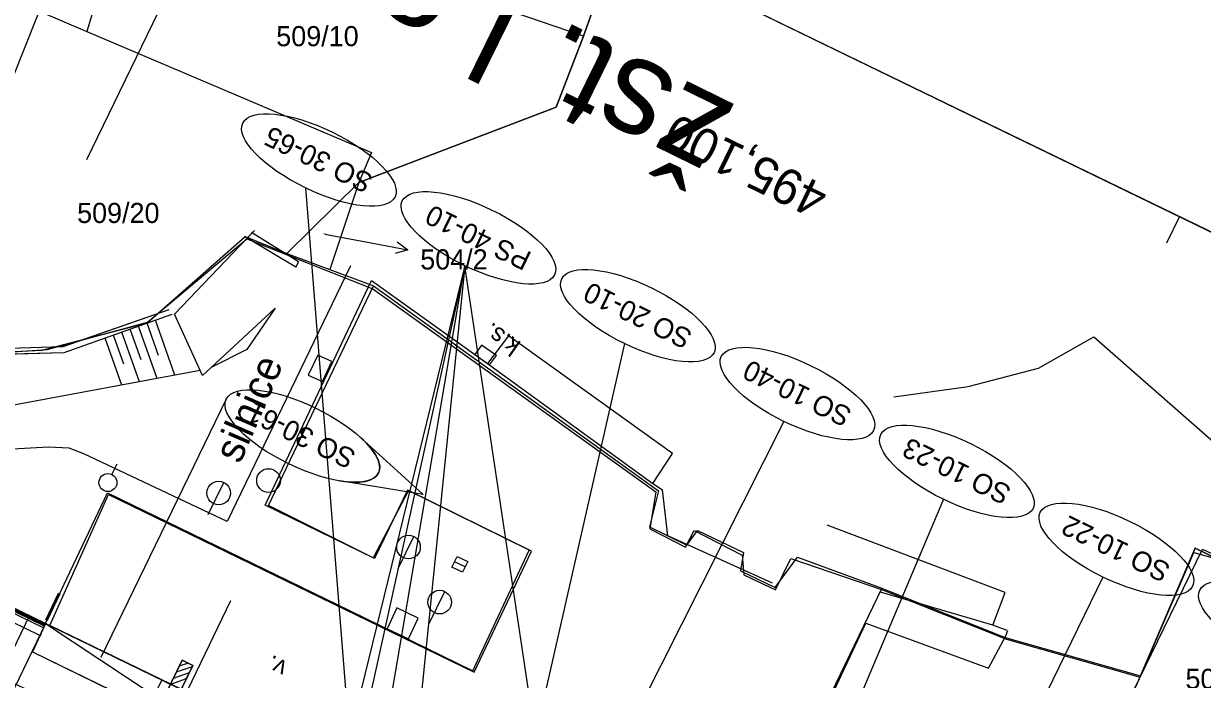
# Model space of a CAD drawing. Extents: x -762314 to -761449, y -993181 to -992589.
# Drawn here: x -761829.7 to -761730.2, y -992857.4 to -992802.1 of the extents above; entities that cross this region are included whole.
import ezdxf

# ---------------------------------------------------------------- set-up
doc = ezdxf.new("R2010")
doc.units = 0
for name, color, linetype in [('Bubliny', 7, 'Continuous'), ('Formáty', 7, 'Continuous'), ('Hranice parcel', 7, 'Continuous'), ('Hranice stavby', 7, 'Continuous'), ('Obvody jako plochy', 7, 'Continuous'), ('Parcelní čísla', 7, 'Continuous'), ('Prvky pro prodl_ par_ č_', 7, 'Continuous'), ('SO 2240 orient syst - PROSVĚTLENÝ', 7, 'Continuous'), ('SO 2240 orient syst - sektory', 7, 'Continuous'), ('SO1010_osy_směrová a výšková úprava', 7, 'Continuous'), ('SO1010_příčné řezy', 7, 'Continuous'), ('SO1010_staničení a hektometry', 7, 'Continuous'), ('SO2020-2023_Objekt', 7, 'Continuous'), ('SO_10_20_demolice', 7, 'Continuous'), ('SO_10_20_kresba', 7, 'Continuous'), ('SO_10_20_vyplnění', 7, 'Continuous'), ('Telematika', 7, 'Continuous'), ('Vrstva 10', 7, 'Continuous'), ('Vrstva 13', 7, 'Continuous'), ('Vrstva 14', 7, 'Continuous'), ('Vrstva 23', 7, 'Continuous'), ('Vrstva 28', 7, 'Continuous'), ('Vrstva 36', 7, 'Continuous'), ('Vrstva 43', 7, 'Continuous'), ('Vrstva 48', 7, 'Continuous'), ('Vrstva 49', 7, 'Continuous'), ('Vrstva 51', 7, 'Continuous'), ('Vrstva 53', 7, 'Continuous')]:
    doc.layers.add(name, color=color, linetype=linetype)

msp = doc.modelspace()

# ---------------------------------------------------------------- linework, layer by layer
at = {"layer": 'Bubliny'}
for p, q in [((-761805.905, -992815.923), (-761798.347, -992910.771)), ((-761792.449, -992822.492), (-761824.29, -992952.461)), ((-761792.449, -992822.492), (-761814.211, -992921.313)), ((-761806.255, -992903.548), (-761792.449, -992822.492)), ((-761792.449, -992822.492), (-761799.274, -992889.627)), ((-761784.3, -992876.841), (-761792.449, -992822.492)), ((-761778.992, -992829.062), (-761788.747, -992872.055)), ((-761812.583, -992833.747), (-761823.167, -992855.553)), ((-761765.536, -992835.631), (-761798.24, -992900.488)), ((-761801.222, -992837.006), (-761795.976, -992841.807)), ((-761795.976, -992841.807), (-761802.994, -992840.656)), ((-761752.079, -992842.201), (-761790.443, -992932.94)), ((-761738.623, -992848.77), (-761773.182, -992919.567))]:
    msp.add_line(p, q, dxfattribs=at)
for centre in [(-761804.764, -992813.571), (-761791.307, -992820.14), (-761777.851, -992826.71), (-761764.394, -992833.279), (-761806.159, -992836.864), (-761750.938, -992839.849), (-761737.481, -992846.418), (-761724.025, -992852.988)]:
    msp.add_ellipse(centre, major_axis=(6.423, -3.118), ratio=0.366182, dxfattribs=at)
msp.add_ellipse((-761806.16, -992836.864), major_axis=(6.423, -3.118), ratio=0.366182, start_param=5.394911, end_param=7.171484, dxfattribs=at)
at = {"layer": 'Formáty'}
msp.add_line((-761732.168, -992818.347), (-761733.26, -992820.596), dxfattribs=at)
msp.add_lwpolyline([(-761558.019, -993180.938), (-762313.703, -992814.139), (-762204.471, -992589.097), (-761448.787, -992955.896)], close=True, dxfattribs=at)
msp.add_lwpolyline([(-761558.019, -993180.938), (-762313.703, -992814.139), (-762204.471, -992589.097), (-761448.787, -992955.896)], close=True, dxfattribs=at)
at = {"layer": 'Hranice parcel'}
for p, q in [((-761782.455, -992803.106), (-761820.645, -992790.026)), ((-761782.455, -992803.106), (-761780.325, -992797.126)), ((-761828.355, -992801.016), (-761824.335, -992802.726)), ((-761824.335, -992802.726), (-761800.335, -992812.946)), ((-761784.755, -992809.116), (-761782.455, -992803.106)), ((-761801.395, -992815.456), (-761784.755, -992809.116)), ((-761800.335, -992812.946), (-761801.395, -992815.456)), ((-761807.485, -992821.466), (-761801.395, -992815.456)), ((-761801.395, -992815.456), (-761803.845, -992822.816)), ((-761819.255, -992827.306), (-761810.985, -992820.016)), ((-761810.985, -992820.016), (-761807.485, -992821.466)), ((-761807.485, -992821.466), (-761803.845, -992822.816)), ((-761803.845, -992822.816), (-761800.165, -992824.186)), ((-761809.025, -992842.736), (-761800.165, -992824.186)), ((-761800.165, -992824.186), (-761776.105, -992841.486)), ((-761827.455, -992852.846), (-761822.525, -992841.786)), ((-761822.525, -992841.786), (-761791.665, -992856.786)), ((-761797.205, -992841.466), (-761800.195, -992847.136)), ((-761786.825, -992846.566), (-761797.205, -992841.466)), ((-761776.105, -992841.486), (-761776.885, -992844.526)), ((-761800.195, -992847.136), (-761809.025, -992842.736)), ((-761776.885, -992844.526), (-761773.725, -992846.066)), ((-761773.725, -992846.066), (-761772.815, -992844.846)), ((-761772.815, -992844.846), (-761768.935, -992846.706)), ((-761791.665, -992856.786), (-761786.825, -992846.566)), ((-761768.935, -992846.706), (-761769.205, -992848.226)), ((-761766.265, -992849.636), (-761764.395, -992847.086)), ((-761764.395, -992847.086), (-761757.285, -992849.706)), ((-761730.835, -992846.316), (-761735.455, -992857.096)), ((-761728.985, -992847.216), (-761730.835, -992846.316)), ((-761769.205, -992848.226), (-761766.265, -992849.636)), ((-761757.285, -992849.706), (-761763.135, -992861.836)), ((-761757.285, -992849.706), (-761746.875, -992853.876)), ((-761741.435, -992894.586), (-761827.455, -992852.846)), ((-761746.875, -992853.876), (-761735.455, -992857.096)), ((-761735.455, -992857.096), (-761738.085, -992863.016))]:
    msp.add_line(p, q, dxfattribs=at)
for points in [[(-761820.645, -992790.026), (-761823.905, -992801.236), (-761824.335, -992802.726)], [(-761828.355, -992801.016), (-761829.845, -992804.756), (-761835.105, -992817.986), (-761837.145, -992823.106), (-761839.485, -992828.986)], [(-761828.125, -992829.606), (-761824.355, -992828.626), (-761819.255, -992827.306)], [(-761835.485, -992829.936), (-761830.465, -992829.716), (-761828.125, -992829.606)]]:
    msp.add_lwpolyline(points, dxfattribs=at)
at = {"layer": 'Hranice stavby'}
msp.add_line((-761731.441, -992899.482), (-761829.178, -992852.042), dxfattribs=at)
msp.add_lwpolyline([(-761832.668, -992859.232), (-761829.178, -992852.042)], dxfattribs=at)
at = {"layer": 'Obvody jako plochy'}
for p, q in [((-761704.147, -992831.948), (-761779.671, -992795.289)), ((-761809.025, -992842.736), (-761800.165, -992824.186)), ((-761800.165, -992824.186), (-761776.105, -992841.486)), ((-761827.455, -992852.846), (-761822.525, -992841.786)), ((-761822.525, -992841.786), (-761791.665, -992856.786)), ((-761797.205, -992841.466), (-761800.195, -992847.136)), ((-761786.825, -992846.566), (-761797.205, -992841.466)), ((-761776.105, -992841.486), (-761776.885, -992844.526)), ((-761800.195, -992847.136), (-761809.025, -992842.736)), ((-761776.885, -992844.526), (-761773.725, -992846.066)), ((-761773.725, -992846.066), (-761772.815, -992844.846)), ((-761772.815, -992844.846), (-761768.935, -992846.706)), ((-761791.665, -992856.786), (-761786.825, -992846.566)), ((-761768.935, -992846.706), (-761769.205, -992848.226)), ((-761766.265, -992849.636), (-761764.395, -992847.086)), ((-761764.395, -992847.086), (-761757.285, -992849.706)), ((-761730.835, -992846.316), (-761735.455, -992857.096)), ((-761728.985, -992847.216), (-761730.835, -992846.316)), ((-761769.205, -992848.226), (-761766.265, -992849.636)), ((-761757.285, -992849.706), (-761763.135, -992861.836)), ((-761741.435, -992894.586), (-761827.455, -992852.846)), ((-761735.455, -992857.096), (-761738.085, -992863.016))]:
    msp.add_line(p, q, dxfattribs=at)
msp.add_lwpolyline([(-761780.325, -992797.126), (-761782.455, -992803.106), (-761784.755, -992809.116), (-761801.395, -992815.456), (-761803.845, -992822.816), (-761800.165, -992824.186), (-761776.105, -992841.486), (-761776.885, -992844.526), (-761773.725, -992846.066), (-761772.815, -992844.846), (-761768.935, -992846.706), (-761769.205, -992848.226), (-761766.265, -992849.636), (-761764.395, -992847.086), (-761757.285, -992849.706), (-761746.875, -992853.876), (-761735.455, -992857.096), (-761730.835, -992846.316), (-761728.985, -992847.216)], dxfattribs=at)
for points in [[(-761800.165, -992824.186), (-761776.105, -992841.486), (-761776.885, -992844.526), (-761773.725, -992846.066), (-761772.815, -992844.846), (-761768.935, -992846.706), (-761769.205, -992848.226), (-761766.265, -992849.636), (-761764.395, -992847.086), (-761757.285, -992849.706), (-761763.135, -992861.836), (-761757.435, -992864.816), (-761759.475, -992869.326), (-761735.015, -992881.466), (-761741.435, -992894.586), (-761827.455, -992852.846), (-761822.525, -992841.786), (-761791.665, -992856.786), (-761786.825, -992846.566), (-761797.205, -992841.466), (-761800.195, -992847.136), (-761809.025, -992842.736)], [(-761721.985, -992850.566), (-761720.835, -992847.936), (-761719.875, -992846.076), (-761726.955, -992842.646), (-761728.985, -992847.216), (-761730.835, -992846.316), (-761735.455, -992857.096), (-761738.085, -992863.016), (-761740.035, -992866.646), (-761730.765, -992871.116), (-761728.785, -992867.516), (-761721.325, -992850.906)]]:
    msp.add_lwpolyline(points, close=True, dxfattribs=at)
at = {"layer": 'Prvky pro prodl_ par_ č_'}
for p, q in [((-761804.275, -992819.826), (-761800.215, -992820.596)), ((-761800.215, -992820.596), (-761797.267, -992821.154))]:
    msp.add_line(p, q, dxfattribs=at)
msp.add_lwpolyline([(-761798.157, -992820.477), (-761797.267, -992821.154), (-761798.343, -992821.459)], dxfattribs=at)
at = {"layer": 'SO 2240 orient syst - PROSVĚTLENÝ'}
msp.add_line((-761827.781, -992852.387), (-761826.71, -992850.128), dxfattribs=at)
msp.add_lwpolyline([(-761827.7, -992852.426), (-761827.808, -992852.374), (-761826.737, -992850.115), (-761826.628, -992850.167)], close=True, dxfattribs=at)
at = {"layer": 'SO 2240 orient syst - sektory'}
for p, q in [((-761828.348, -992853.774), (-761827.83, -992852.706)), ((-761827.824, -992852.709), (-761828.343, -992853.777)), ((-761827.715, -992852.758), (-761827.82, -992852.707)), ((-761827.818, -992852.702), (-761827.712, -992852.753)), ((-761827.712, -992852.753), (-761827.715, -992852.758)), ((-761828.343, -992853.777), (-761828.348, -992853.774))]:
    msp.add_line(p, q, dxfattribs=at)
for points in [[(-761828.332, -992853.755), (-761828.328, -992853.757), (-761828.336, -992853.775), (-761828.341, -992853.773)], [(-761828.191, -992853.521), (-761828.322, -992853.791), (-761828.34, -992853.782), (-761828.209, -992853.512)], [(-761828.217, -992853.517), (-761828.212, -992853.52), (-761828.221, -992853.538), (-761828.226, -992853.535)]]:
    msp.add_lwpolyline(points, close=True, dxfattribs=at)
for radius, start, end in [(0.009, 64.10866, 154.10866), (0.003, 64.10867, 154.10867)]:
    msp.add_arc((-761827.822, -992852.71), radius, start, end, dxfattribs=at)
at = {"layer": 'SO1010_příčné řezy'}
msp.add_lwpolyline([(-761824.349, -992813.527), (-761817.362, -992799.133)], dxfattribs=at)
at = {"layer": 'SO2020-2023_Objekt'}
for p, q in [((-761827.829, -992852.697), (-761828.942, -992855.063)), ((-761828.942, -992855.063), (-761801.179, -992868.617))]:
    msp.add_line(p, q, dxfattribs=at)
msp.add_lwpolyline([(-761741.302, -992894.696), (-761777.2, -992877.256), (-761827.829, -992852.697)], dxfattribs=at)
at = {"layer": 'SO_10_20_demolice'}
for points in [[(-761827.829, -992852.697), (-761838.937, -992848.197)], [(-761837.127, -992849.034), (-761827.829, -992852.697)]]:
    msp.add_lwpolyline(points, dxfattribs=at)
at = {"layer": 'SO_10_20_kresba'}
for q in [(-761838.399, -992847.566), (-761831.463, -992860.183)]:
    msp.add_line((-761827.829, -992852.697), q, dxfattribs=at)
for points in [[(-761828.003, -992853.056), (-761838.574, -992847.926)], [(-761827.929, -992852.904), (-761838.5, -992847.773)], [(-761827.916, -992852.877), (-761838.487, -992847.746)], [(-761827.903, -992852.85), (-761838.473, -992847.719)], [(-761827.872, -992852.787), (-761838.443, -992847.656)], [(-761828.309, -992853.686), (-761838.88, -992848.555)], [(-761827.829, -992852.697), (-761818.027, -992857.434), (-761818.675, -992858.768), (-761812.948, -992861.584), (-761812.3, -992860.214)]]:
    msp.add_lwpolyline(points, dxfattribs=at)
at = {"layer": 'SO_10_20_vyplnění'}
msp.add_lwpolyline([(-761709.961, -992919.159), (-761828.894, -992861.43), (-761831.045, -992860.386), (-761831.822, -992860.009), (-761831.285, -992858.902), (-761841.499, -992853.945), (-761838.402, -992847.564), (-761827.829, -992852.697), (-761812.3, -992860.214), (-761802.299, -992865.292), (-761794.461, -992869.272), (-761791.57, -992870.813), (-761786.616, -992873.245), (-761783.335, -992874.861), (-761779.259, -992876.867), (-761777.32, -992877.823), (-761769.838, -992880.868), (-761732.804, -992898.82), (-761732.291, -992897.743), (-761731.948, -992897.855), (-761731.477, -992898.098), (-761733.537, -992902.325), (-761676.025, -992930.201)], dxfattribs=at)
at = {"layer": 'Telematika'}
for points in [[(-761991.647, -992692.399), (-762015.261, -992740.966), (-762006.425, -992745.868), (-762007.277, -992749.467), (-762006.62, -992752.045), (-761981.054, -992766.062), (-761979.171, -992768.516), (-761981.22, -992773.088), (-761974.631, -992776.446), (-761970.65, -992775.145), (-761959.452, -992778.788), (-761955.435, -992778.596), (-761844.346, -992832.938), (-761833.546, -992834.977), (-761833.782, -992840.657), (-761838.84, -992853.744), (-761818.342, -992863.555), (-761812.205, -992850.732)], [(-761756.252, -992833.564), (-761749.977, -992832.673), (-761744.065, -992831.129), (-761739.379, -992828.495), (-761724.281, -992841.754), (-761712.868, -992849.407), (-761696.881, -992847.078), (-761688.903, -992861.107), (-761670.259, -992871.026), (-761666.21, -992870.265), (-761659.894, -992885.192), (-761661.564, -992897.197), (-761654.833, -992905.136), (-761643.955, -992914.725), (-761586.887, -992944.777), (-761514.007, -992981.167), (-761495.067, -992992.268), (-761472.782, -993005.331)]]:
    msp.add_lwpolyline(points, dxfattribs=at)
at = {"layer": 'Vrstva 10'}
for p, q in [((-761816.309, -992855.783), (-761818.054, -992859.383)), ((-761815.799, -992856.03), (-761816.557, -992856.293)), ((-761816.307, -992855.784), (-761816.31, -992855.785)), ((-761815.409, -992856.219), (-761816.309, -992855.783)), ((-761817.154, -992859.819), (-761815.409, -992856.219)), ((-761815.714, -992856.848), (-761817.05, -992857.312)), ((-761815.467, -992856.339), (-761816.803, -992856.803)), ((-761815.961, -992857.357), (-761817.297, -992857.82))]:
    msp.add_line(p, q, dxfattribs=at)
msp.add_lwpolyline([(-761817.154, -992859.819), (-761818.054, -992859.383), (-761816.309, -992855.783), (-761815.409, -992856.219)], close=True, dxfattribs=at)
at = {"layer": 'Vrstva 13'}
for points in [[(-761806.714, -992822.601), (-761811.031, -992820.026)], [(-761806.713, -992822.603), (-761811.031, -992820.027)], [(-761806.497, -992822.174), (-761810.463, -992819.689)], [(-761806.498, -992822.175), (-761810.462, -992819.689)], [(-761806.713, -992822.603), (-761806.714, -992822.601), (-761806.497, -992822.174), (-761806.498, -992822.175), (-761806.713, -992822.603)], [(-761817.433, -992826.221), (-761826.386, -992829.343), (-761837.233, -992829.668), (-761841.509, -992828.552)], [(-761817.431, -992826.216), (-761826.384, -992829.349), (-761837.232, -992829.668), (-761841.508, -992828.553)], [(-761817.183, -992826.607), (-761826.285, -992829.849), (-761837.335, -992830.132), (-761840.83, -992828.884)], [(-761817.183, -992826.606), (-761826.289, -992829.835), (-761837.321, -992830.142), (-761840.816, -992828.893)]]:
    msp.add_lwpolyline(points, dxfattribs=at)
at = {"layer": 'Vrstva 14'}
for points in [[(-761827.829, -992852.697), (-761838.937, -992848.197)], [(-761837.127, -992849.034), (-761827.829, -992852.697)]]:
    msp.add_lwpolyline(points, dxfattribs=at)
at = {"layer": 'Vrstva 23'}
for points in [[(-761810.207, -992819.522), (-761816.939, -992826.584)], [(-761809.291, -992842.709), (-761800.326, -992823.743)], [(-761800.326, -992823.743), (-761790.536, -992830.74), (-761776.589, -992840.876), (-761775.791, -992841.393)], [(-761808.461, -992826.076), (-761813.86, -992831.092)], [(-761813.86, -992831.092), (-761814.595, -992831.753), (-761816.939, -992826.584)], [(-761776.589, -992840.876), (-761774.938, -992838.337), (-761788.763, -992828.407), (-761790.536, -992830.74)], [(-761827.829, -992852.697), (-761822.593, -992841.662), (-761802.171, -992851.587)], [(-761791.77, -992856.675), (-761787.022, -992846.487), (-761797.303, -992841.434), (-761800.087, -992847.196), (-761809.291, -992842.709)], [(-761766.483, -992849.268), (-761775.325, -992845.296), (-761775.791, -992841.393)], [(-761738.279, -992862.974), (-761730.219, -992846.397), (-761729.386, -992846.804), (-761727.096, -992842.207), (-761719.73, -992845.828), (-761721.938, -992850.396), (-761721.124, -992850.815), (-761724.291, -992857.518), (-761723.494, -992857.962), (-761725.135, -992861.228), (-761726.336, -992862.492), (-761730.918, -992871.182)], [(-761747.899, -992852.824), (-761746.877, -992850.065), (-761761.898, -992844.375)], [(-761746.696, -992853.266), (-761747.899, -992852.824), (-761757.392, -992850.04)], [(-761802.171, -992851.587), (-761791.77, -992856.675)], [(-761827.829, -992852.697), (-761818.675, -992858.768), (-761812.948, -992861.584), (-761812.3, -992860.214)], [(-761762.88, -992861.683), (-761758.634, -992852.665), (-761748.285, -992856.444), (-761746.818, -992853.723)], [(-761746.818, -992853.723), (-761746.638, -992853.262)], [(-761828.942, -992855.063), (-761801.179, -992868.617)]]:
    msp.add_lwpolyline(points, dxfattribs=at)
at = {"layer": 'Vrstva 28'}
msp.add_line((-761791.62, -992829.982), (-761791.62, -992829.982), dxfattribs=at)
at = {"layer": 'Vrstva 36'}
msp.add_line((-761822.232, -992840.109), (-761821.797, -992839.209), dxfattribs=at)
msp.add_lwpolyline([(-761790.365, -992830.843), (-761789.796, -992830.062), (-761791.043, -992829.188), (-761791.62, -992829.982), (-761790.365, -992830.843)], dxfattribs=at)
msp.add_circle((-761822.563, -992840.789), 0.757, dxfattribs=at)
at = {"layer": 'Vrstva 43'}
for p, q in [((-761814.096, -992843.472), (-761812.79, -992840.776)), ((-761798.077, -992848.035), (-761796.771, -992845.339)), ((-761795.451, -992852.68), (-761794.145, -992849.984))]:
    msp.add_line(p, q, dxfattribs=at)
for points in [[(-761803.673, -992830.57), (-761804.858, -992830.025), (-761805.659, -992831.73), (-761804.464, -992832.251), (-761803.673, -992830.57)], [(-761792.43, -992847.91), (-761792.648, -992848.36), (-761793.548, -992847.924), (-761793.112, -992847.024), (-761792.212, -992847.46), (-761792.43, -992847.91), (-761793.33, -992847.474)], [(-761797.221, -992853.98), (-761796.397, -992852.221), (-761798.198, -992851.353), (-761799.002, -992853.121), (-761797.221, -992853.98)]]:
    msp.add_lwpolyline(points, dxfattribs=at)
for centre, radius in [((-761809.014, -992840.623), 1), ((-761813.224, -992841.672), 0.996), ((-761797.205, -992846.235), 0.996), ((-761794.579, -992850.88), 0.996)]:
    msp.add_circle(centre, radius, dxfattribs=at)
at = {"layer": 'Vrstva 48'}
for p, q in [((-761816.914, -992831.725), (-761818.562, -992827.098)), ((-761819.9, -992832.282), (-761821.388, -992828.105)), ((-761819.765, -992830.427), (-761820.682, -992827.853)), ((-761818.407, -992832.003), (-761819.975, -992827.602)), ((-761818.304, -992830.059), (-761819.269, -992827.35)), ((-761821.393, -992832.56), (-761822.801, -992828.608)), ((-761821.226, -992830.795), (-761822.095, -992828.356))]:
    msp.add_line(p, q, dxfattribs=at)
at = {"layer": 'Vrstva 49'}
for points in [[(-761817.183, -992826.607), (-761826.285, -992829.849), (-761837.335, -992830.132), (-761840.83, -992828.884), (-761841.508, -992828.553), (-761863.227, -992819.151), (-761866.548, -992815.156), (-761906.6, -992798.284), (-761913.54, -992796.537), (-761927.493, -992788.736), (-761934.274, -992785.82)], [(-761814.774, -992831.326), (-761831.126, -992834.375), (-761837.612, -992834.357), (-761846.198, -992831.787), (-761858.714, -992825.955), (-761868.513, -992821.253)]]:
    msp.add_lwpolyline(points, dxfattribs=at)
at = {"layer": 'Vrstva 51'}
for points in [[(-761802.104, -992822.491), (-761812.512, -992844.084), (-761824.61, -992838.357), (-761825.836, -992837.901), (-761827.586, -992837.805)], [(-761808.461, -992826.076), (-761810.849, -992829.563), (-761813.86, -992831.092)], [(-761827.586, -992837.805), (-761838.688, -992838.418), (-761847.471, -992835.641), (-761860.433, -992829.477), (-761860.978, -992829.254)], [(-761814.774, -992831.326), (-761831.126, -992834.375)]]:
    msp.add_lwpolyline(points, dxfattribs=at)
at = {"layer": 'Vrstva 53'}
for p, q in [((-761819.22, -992827.241), (-761810.855, -992820.225)), ((-761810.855, -992820.225), (-761800.223, -992824.434)), ((-761800.223, -992824.434), (-761776.334, -992841.584)), ((-761827.693, -992829.561), (-761819.22, -992827.241)), ((-761835.891, -992830.109), (-761827.693, -992829.561)), ((-761776.334, -992841.584), (-761776.851, -992844.687)), ((-761776.851, -992844.687), (-761773.835, -992846.238)), ((-761773.835, -992846.238), (-761773.111, -992844.83)), ((-761773.111, -992844.83), (-761769.049, -992846.919)), ((-761769.049, -992846.919), (-761768.923, -992848.565)), ((-761735.486, -992857.225), (-761730.959, -992846.69)), ((-761730.959, -992846.69), (-761728.928, -992847.263)), ((-761766.251, -992849.857), (-761764.959, -992847.186)), ((-761764.959, -992847.186), (-761757.203, -992849.857)), ((-761768.923, -992848.565), (-761766.251, -992849.857)), ((-761757.203, -992849.857), (-761746.761, -992854.015)), ((-761746.761, -992854.015), (-761735.486, -992857.225))]:
    msp.add_line(p, q, dxfattribs=at)

# ---------------------------------------------------------------- texts
at = {"layer": 'Bubliny'}
for s, rotation, p in [('SO 30-65', 154.10524, (-761800.075, -992814.904)), ('PS 40-10', 154.10524, (-761786.714, -992821.428)), ('SO 20-10', 154.10524, (-761773.143, -992828.053)), ('SO 10-40', 154.10524, (-761759.686, -992834.622)), ('SO 30-61', 154.11217, (-761801.523, -992838.172)), ('SO 10-23', 154.10524, (-761746.23, -992841.192)), ('SO 10-22', 154.10524, (-761732.802, -992847.747))]:
    msp.add_text(s, height=1.6955, rotation=rotation, dxfattribs=at).set_placement(p)
at = {"layer": 'Parcelní čísla'}
for s, height, p in [('509/10', 1.7, (-761808.364, -992803.966)), ('509/20', 1.7, (-761825.166, -992818.886)), ('504/2', 0.1, (-761804.46, -992819.826)), ('505', 1.7, (-761731.655, -992858.206))]:
    msp.add_text(s, height=height, dxfattribs=at).set_placement(p)
at = {"layer": 'Prvky pro prodl_ par_ č_'}
msp.add_text('504/2', height=1.7, dxfattribs=at).set_placement((-761796.214, -992822.806))
at = {"layer": 'SO1010_osy_směrová a výšková úprava'}
msp.add_text('495,100', height=3, rotation=154.10957, dxfattribs=at).set_placement((-761761.596, -992815.919))
at = {"layer": 'SO1010_staničení a hektometry'}
msp.add_text('495,100', height=3, rotation=154.10957, dxfattribs=at).set_placement((-761761.596, -992815.919))
at = {"layer": 'Vrstva 23'}
for s, height, rotation, p in [('žst. Lovosice', 8, 153.80758, (-761769.378, -992809.026)), ('v.', 1.5, 153.82638, (-761807.315, -992855.985))]:
    msp.add_text(s, height=height, rotation=rotation, dxfattribs=at).set_placement(p)
at = {"layer": 'Vrstva 36'}
msp.add_text('k.s.', height=1.5, rotation=144.97407, dxfattribs=at).set_placement((-761787.637, -992828.987))
at = {"layer": 'Vrstva 51'}
msp.add_text('silnice', height=2.5, rotation=66.57767, dxfattribs=at).set_placement((-761811.421, -992839.282))

doc.saveas('drawing.dxf')
